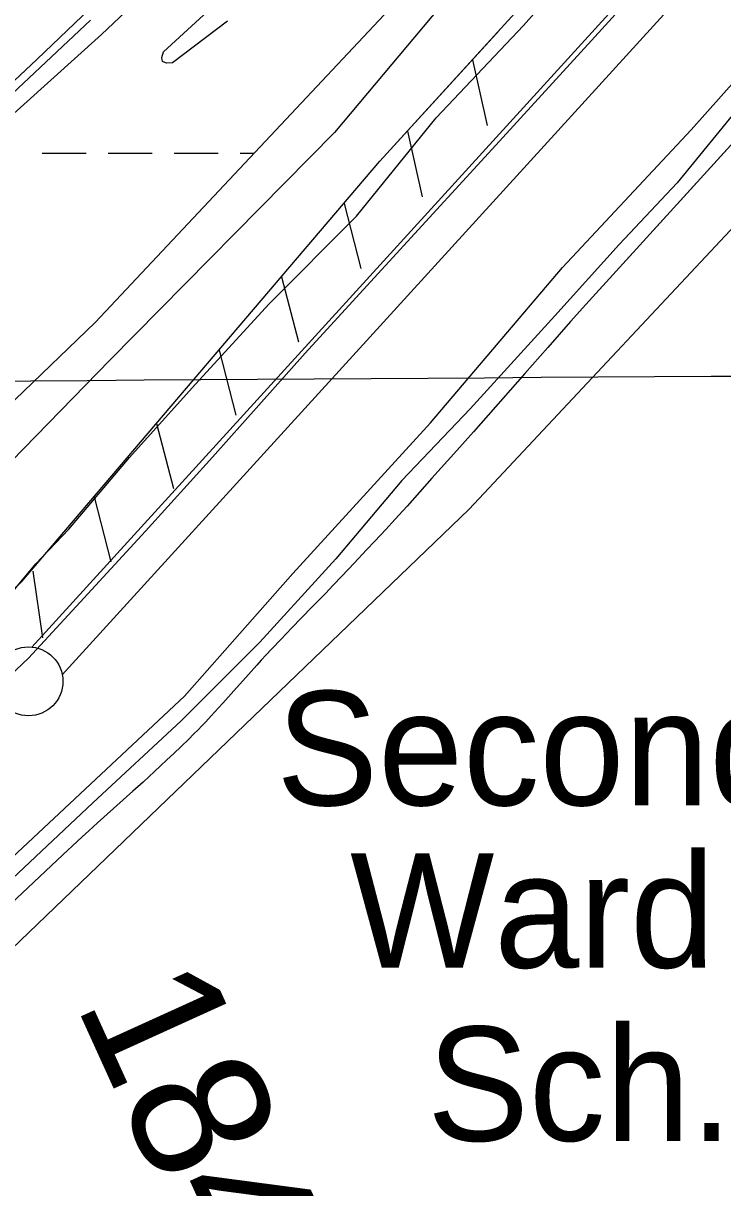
# Model space of a CAD drawing. Extents: x 3477039 to 3515015, y 546746 to 572297.
# Drawn here: x 3510441 to 3510949, y 557761 to 558607 of the extents above; entities that cross this region are included whole.
import ezdxf

# ---------------------------------------------------------------- set-up
doc = ezdxf.new("R2010")
doc.units = 0
for name, color, linetype in [('V-BLDG-IDEN', 7, 'Continuous'), ('V-FLOD-BASE', 7, 'Continuous'), ('V-GRID-MAJR', 7, 'Continuous'), ('V-LEVE-TOET', 7, 'Continuous'), ('V-ROAD-CNTR', 7, 'Continuous'), ('V-RRAP-FSHR', 7, 'Continuous'), ('V-SITE-VEGE', 7, 'Continuous'), ('V-SURV-IDEN', 7, 'Continuous'), ('V-SURV-LINE', 7, 'Continuous'), ('V-TOPO-MINR', 7, 'Continuous'), ('V-TOPO-SHOR', 7, 'Continuous'), ('V-WETL-SWMP', 7, 'Continuous')]:
    doc.layers.add(name, color=color, linetype=linetype)

msp = doc.modelspace()

# ---------------------------------------------------------------- linework, layer by layer
at = {"layer": 'V-FLOD-BASE'}
msp.add_lwpolyline([(3510408.33, 558111.108), (3510445.076, 558145.539), (3510482.5870000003, 558186.11), (3510529.933, 558237.812), (3510578.74, 558291.67), (3510646.132, 558367.081), (3510714.965, 558442.122), (3510781.982, 558515.3690000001), (3510854.096, 558594.358), (3510926.577, 558674.071)], dxfattribs=at)
at = {"layer": 'V-GRID-MAJR'}
msp.add_spline([(3481235.517, 558168.281), (3486509.202, 558197.813), (3491782.883, 558228.111), (3497056.56, 558259.177), (3502330.233, 558291.01), (3507603.9, 558323.61), (3512877.563, 558356.976), (3512877.5640000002, 558356.976)], degree=3, dxfattribs=at)
at = {"layer": 'V-LEVE-TOET'}
for points in [[(3510101.452, 557694.809), (3510220.418, 557806.716), (3510314.2660000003, 557892.779), (3510425.5640000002, 557993.537), (3510558.353, 558117.991), (3510637.045, 558207.055), (3510737.202, 558316.566), (3510833.0470000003, 558429.357), (3510926.634, 558529.519), (3511003.862, 558616.063), (3511091.617, 558709.3960000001), (3511200.882, 558828.961), (3511299.983, 558942.0920000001), (3511366.592, 559009.197), (3511394.965, 559035.377), (3511413.9250000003, 559059.0920000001), (3511483.186, 559143.1630000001), (3511542.204, 559209.96), (3511611.045, 559286.085), (3511668.5840000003, 559347.834), (3511695.535, 559377.276), (3511713.375, 559395.939), (3511715.399, 559407.859)], [(3510421.466, 558179.677), (3510450.261, 558214.166), (3510474.29, 558239.29), (3510518.3880000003, 558291.377), (3510563.919, 558342.01), (3510619.643, 558402.686), (3510683.338, 558466.559), (3510741.307, 558538.063), (3510804.664, 558605.1900000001), (3510860.037, 558667.677)]]:
    msp.add_lwpolyline(points, dxfattribs=at)
at = {"layer": 'V-ROAD-CNTR'}
for points in [[(3512654.5666527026, 560393.1011874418), (3512306.660348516, 560003.2679671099), (3510849.949261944, 558402.6091684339)], [(3511752.78945626, 559394.6651843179), (3510849.949261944, 558402.6091684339)], [(3510849.949261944, 558402.6091684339), (3510838.9112840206, 558390.023193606), (3510822.3253171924, 558371.169231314), (3510805.7233503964, 558352.3292689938), (3510784.393393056, 558328.1663173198), (3510768.3644251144, 558310.072353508), (3510756.322449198, 558296.5203806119), (3510738.2214854, 558276.2244212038), (3510720.067521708, 558255.974461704), (3510714.2385333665, 558249.5324745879), (3510709.108543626, 558243.9244858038), (3510704.598552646, 558239.03649558), (3510696.667568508, 558230.5175126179), (3510690.693580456, 558224.152525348), (3510681.705598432, 558214.629544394), (3510672.702616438, 558205.1215634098), (3510666.3436291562, 558198.440576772), (3510660.7576403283, 558192.6155884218), (3510650.949659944, 558182.452608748), (3510636.209689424, 558167.23663918), (3510628.852704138, 558159.617654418), (3510621.5187188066, 558151.9756697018), (3510617.708726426, 558147.9476777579), (3510614.1727334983, 558144.1376853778), (3510610.882740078, 558140.5426925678), (3510604.764752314, 558133.7517061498), (3510594.1397735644, 558121.7907300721), (3510586.159789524, 558112.8317479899), (3510583.1497955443, 558109.4887546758), (3510577.84180616, 558103.6757663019), (3510573.8198142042, 558099.35677494), (3510570.7738202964, 558096.144781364), (3510568.469824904, 558093.7527861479), (3510564.9818318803, 558090.197793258), (3510561.4498389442, 558086.6848002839), (3510555.874850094, 558081.263811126), (3510550.60686063, 558076.227821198), (3510545.634870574, 558071.54183057), (3510540.948879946, 558067.1768393), (3510536.535888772, 558063.1048474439), (3510528.2199054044, 558055.514862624), (3510520.909920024, 558048.909875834), (3510495.2569713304, 558025.868921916), (3510488.864984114, 558020.0849334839), (3510484.08699367, 558015.7309421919), (3510476.9530079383, 558009.1639553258), (3510473.4040150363, 558005.860961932), (3510469.868022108, 558002.543968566), (3510402.4301569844, 557939.0460955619)], [(3510849.949261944, 558402.6081684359), (3510838.9112840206, 558390.023193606), (3510822.3253171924, 558371.169231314), (3510805.722350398, 558352.3292689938), (3510784.393393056, 558328.1663173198), (3510768.3644251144, 558310.072353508), (3510756.322449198, 558296.5203806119), (3510738.2214854, 558276.2244212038), (3510720.067521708, 558255.9754617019), (3510714.2395333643, 558249.5324745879), (3510709.108543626, 558243.923485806), (3510704.5975526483, 558239.03649558), (3510696.667568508, 558230.5175126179), (3510690.693580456, 558224.152525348), (3510681.705598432, 558214.6305443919), (3510672.70161644, 558205.120563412), (3510666.3436291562, 558198.440576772), (3510660.7576403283, 558192.6155884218), (3510650.949659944, 558182.452608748), (3510636.209689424, 558167.23663918), (3510628.85170414, 558159.617654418), (3510621.5187188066, 558151.9756697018), (3510617.7097264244, 558147.9476777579), (3510614.1727334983, 558144.13668538), (3510610.8817400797, 558140.5426925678), (3510604.764752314, 558133.7517061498), (3510594.1397735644, 558121.7907300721), (3510586.159789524, 558112.8317479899), (3510583.1497955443, 558109.4887546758), (3510577.84180616, 558103.6757663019), (3510573.8198142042, 558099.35677494), (3510570.7738202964, 558096.144781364), (3510568.469824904, 558093.7527861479), (3510564.980831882, 558090.197793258), (3510561.4498389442, 558086.6848002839), (3510555.874850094, 558081.2648111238), (3510550.60686063, 558076.227821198), (3510545.634870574, 558071.54183057), (3510540.948879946, 558067.1768393), (3510536.535888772, 558063.1048474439), (3510528.2199054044, 558055.514862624), (3510520.909920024, 558048.909875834), (3510495.2569713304, 558025.868921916), (3510488.864984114, 558020.0849334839), (3510484.087993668, 558015.73194219), (3510476.9530079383, 558009.1639553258), (3510473.4040150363, 558005.8599619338), (3510469.868022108, 558002.543968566), (3510402.4301569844, 557939.0470955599)]]:
    msp.add_lwpolyline(points, dxfattribs=at)
at = {"layer": 'V-RRAP-FSHR'}
for p, q in [((3510767.566, 558580.229), (3510778.272, 558532.586)), ((3510720.423, 558528.484), (3510731.129, 558480.841)), ((3510674.279, 558475.859), (3510686.554, 558428.596)), ((3510628.872, 558422.584), (3510641.147, 558375.321)), ((3510583.465, 558369.309), (3510595.74, 558322.046)), ((3510538.059, 558316.034), (3510550.333, 558268.7710000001)), ((3510492.6520000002, 558262.759), (3510504.927, 558215.496)), ((3510448.095, 558208.676), (3510455.217, 558160.368))]:
    msp.add_line(p, q, dxfattribs=at)
for points in [[(3509745.4960000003, 557585.277), (3510295.892, 558064.813), (3510440.182, 558201.197), (3510700.41, 558506.518), (3511009.846, 558846.16), (3511280.0810000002, 559141.4670000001), (3511523.628, 559424.206), (3511745.487, 559655.11), (3512200.0500000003, 560159.5480000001), (3512557.861, 560555.236), (3512632.927, 560638.8910000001), (3512861.9511390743, 560796.5654827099)], [(3510102.444, 557896.2710000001), (3510295.892, 558064.813), (3510440.182, 558201.197), (3510700.41, 558506.518), (3510787.327, 558601.92)]]:
    msp.add_lwpolyline(points, dxfattribs=at)
at = {"layer": 'V-SITE-VEGE'}
msp.add_lwpolyline([(3510387.427, 558499.108), (3510497.994, 558598.786), (3510631.88, 558725.041), (3510753.484, 558852.107), (3510827.1010000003, 558939.037), (3510924.097, 559061.216), (3511019.603, 559177.629), (3511135.526, 559318.463), (3511233.097, 559419.682), (3511257.069, 559436.858), (3511287.772, 559383.877), (3511278.616, 559316.002), (3511231.061, 559235.39), (3511176.021, 559117.97), (3511075.4790000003, 559005.212), (3510910.691, 558801.839), (3510767.2060000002, 558646.742), (3510667.3370000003, 558527.475), (3510504.265, 558362.398), (3510378.309, 558233.196)], dxfattribs=at)
at = {"layer": 'V-SURV-LINE'}
for points in [[(3510447.3731946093, 558153.54158844), (3512690.2638377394, 560615.3544167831)], [(3512712.436194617, 560595.1458387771), (3510469.5456535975, 558133.3331225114)]]:
    msp.add_lwpolyline(points, dxfattribs=at)
msp.add_circle((3510444.99849, 558128.6625), 25, dxfattribs=at)
at = {"layer": 'V-TOPO-MINR'}
for points in [[(3510346.6914880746, 558482.4524746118), (3510451.2940638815, 558580.840662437), (3510701.7900918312, 558820.2706275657), (3510710.894562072, 558829.0767168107), (3510719.928481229, 558837.9537580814), (3510728.856573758, 558846.9372273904), (3510737.714115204, 558855.9916487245), (3511241.350235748, 559376.9621817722), (3511275.9237563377, 559412.7080293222), (3511310.5090226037, 559448.4425033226), (3511345.111907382, 559484.1599169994), (3511379.726537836, 559519.8659571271), (3511445.0706337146, 559587.2371233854), (3511447.029819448, 559589.2412903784), (3511448.9993956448, 559591.2351123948), (3511450.9845575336, 559593.213416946), (3511452.9801098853, 559595.1813765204), (3511477.6277747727, 559619.2981984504), (3511492.0152642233, 559633.2533486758), (3511506.4831537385, 559647.1238998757), (3511521.0716433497, 559660.8675525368), (3511535.7405330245, 559674.5266061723), (3512084.8149042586, 560181.3424262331)], [(3510589.6914312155, 558608.4091921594), (3510549.6645402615, 558578.0989129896), (3510545.3081642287, 558577.9051026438), (3510542.487785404, 558578.9780400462), (3510541.971402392, 558581.9510990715), (3510542.9910165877, 558586.1909058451), (3510760.5960036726, 558785.626902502)]]:
    msp.add_lwpolyline(points, dxfattribs=at)
at = {"layer": 'V-TOPO-SHOR'}
for points in [[(3511024.5160000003, 558619.463), (3510968.133, 558554.412), (3510916.316, 558490.99), (3510874.1580000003, 558446.136), (3510827.396, 558394.275), (3510766.024, 558326.777), (3510716.358, 558274.52), (3510668.318, 558217.698), (3510613.208, 558157.196), (3510556.051, 558100.024), (3510491.836, 558040.415), (3510429.282, 557981.623)], [(3510275.5937364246, 557783.4986897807), (3510765.3131472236, 558253.8870712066), (3510958.6234409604, 558460.0847178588), (3511248.5888815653, 556591.4185450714), (3511396.793440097, 555637.7544293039)]]:
    msp.add_lwpolyline(points, dxfattribs=at)
at = {"layer": 'V-WETL-SWMP'}
for p, q in [((3510454.8266767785, 558512.5690334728), (3510486.8266767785, 558512.5690334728)), ((3510502.8266767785, 558512.5690334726), (3510534.8266767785, 558512.5690334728)), ((3510550.8266767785, 558512.5690334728), (3510582.8266767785, 558512.5690334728)), ((3510598.8266767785, 558512.5690334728), (3510609.076367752, 558512.5690334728))]:
    msp.add_line(p, q, dxfattribs=at)
for points in [[(3511171.6410000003, 559111.665), (3510493.3850000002, 558389.365), (3510026.5330000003, 557940.131)], [(3510380.362, 558506.186), (3510490.125, 558609.025)]]:
    msp.add_lwpolyline(points, dxfattribs=at)

# ---------------------------------------------------------------- texts
at = {"layer": 'V-BLDG-IDEN'}
for s, p in [('Second', (3510625.07671169, 558038.5968964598)), ('Ward', (3510678.740604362, 557920.64213237)), ('Sch.', (3510734.649492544, 557794.78738408))]:
    msp.add_text(s, height=82.99983200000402, dxfattribs=at).set_placement(p)
at = {"layer": 'V-SURV-IDEN'}
msp.add_text('1848+61.5', height=99.99999999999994, rotation=294.4426270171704, dxfattribs=at).set_placement((3510478.854196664, 557894.5266756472))

doc.saveas('drawing.dxf')
